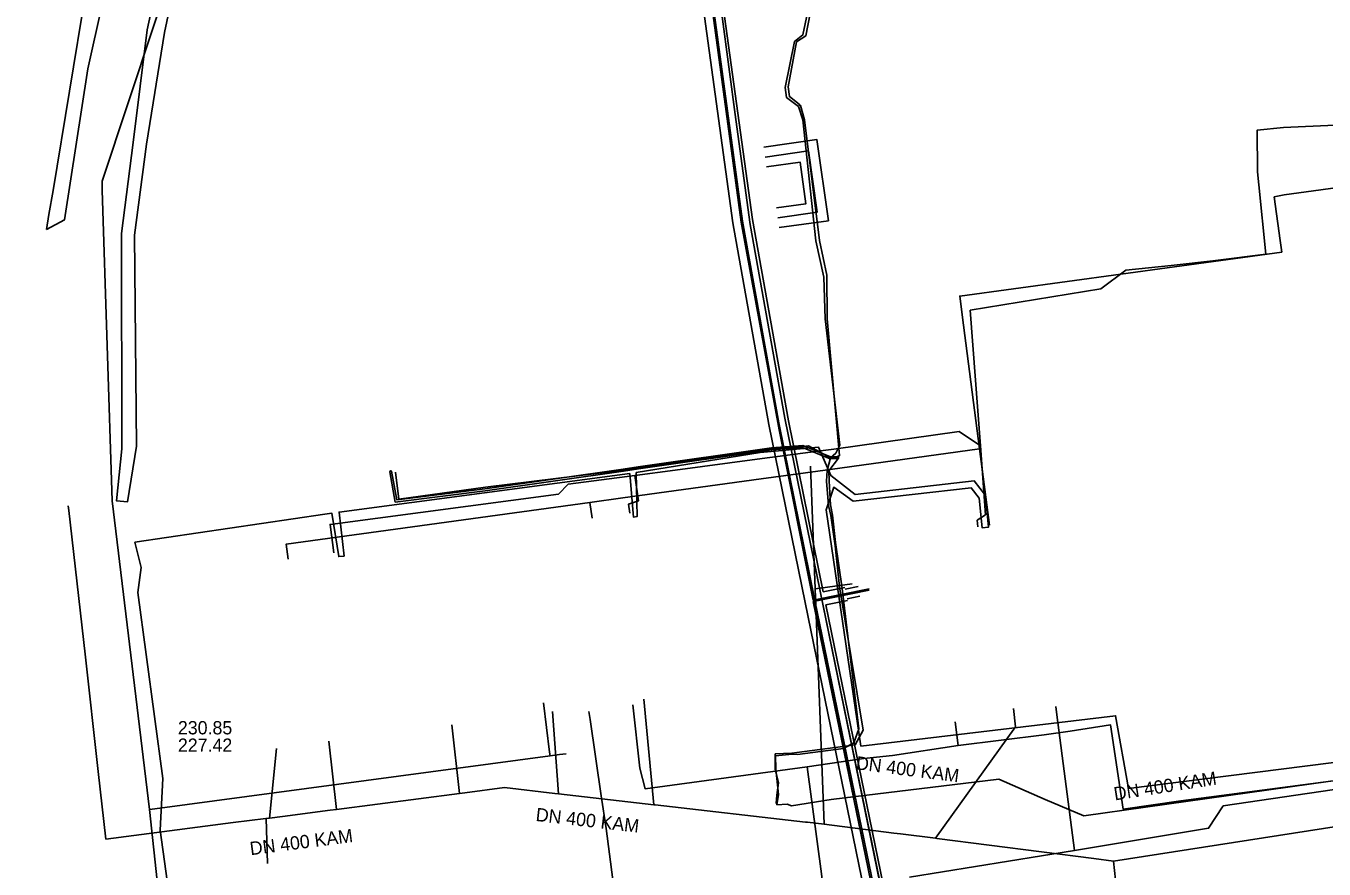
# Model space of a CAD drawing. Extents: x -600309 to -598967, y -1161267 to -1160292.
# Drawn here: x -599228.7 to -599150.5, y -1160588.4 to -1160537.6 of the extents above; entities that cross this region are included whole.
import ezdxf

# ---------------------------------------------------------------- set-up
doc = ezdxf.new("R2010")
doc.units = 0
for name, color, linetype in [('Vrstva 12', 7, 'Continuous'), ('Vrstva 13', 7, 'Continuous'), ('Vrstva 16', 7, 'Continuous'), ('Vrstva 25', 7, 'Continuous'), ('Vrstva 26', 7, 'Continuous'), ('Vrstva 29', 7, 'Continuous'), ('Vrstva 3', 7, 'Continuous'), ('Vrstva 30', 7, 'Continuous'), ('Vrstva 37', 7, 'Continuous'), ('Vrstva 42', 7, 'Continuous'), ('Vrstva 5', 7, 'Continuous'), ('Vrstva 51', 7, 'Continuous'), ('Vrstva 55', 7, 'Continuous'), ('Vrstva 58', 7, 'Continuous'), ('Vrstva 9', 7, 'Continuous')]:
    doc.layers.add(name, color=color, linetype=linetype)

msp = doc.modelspace()

# ---------------------------------------------------------------- linework, layer by layer
at = {"layer": 'Vrstva 12'}
for points in [[(-599138.75, -1160543.08), (-599152.96, -1160543.73)], [(-599152.96, -1160543.73), (-599154.56, -1160543.89), (-599154.53, -1160546.39), (-599154.45, -1160547.19)], [(-599154.45, -1160547.19), (-599154.03, -1160551.35), (-599157.23, -1160551.76), (-599159.73, -1160552.04), (-599162.46, -1160552.33), (-599163.96, -1160553.44), (-599171.82, -1160554.74), (-599171.2, -1160562.9)], [(-599171.2, -1160562.9), (-599172.49, -1160562.03), (-599180.03, -1160563.1), (-599180.68, -1160563.19), (-599184.64, -1160563.71), (-599189.58, -1160564.36)], [(-599171.2, -1160562.9), (-599170.9, -1160567.05), (-599171.41, -1160567.38), (-599171.36, -1160567.78)], [(-599171.26, -1160563.09), (-599170.66, -1160567.69)], [(-599192.01, -1160564.68), (-599196.01, -1160565.21), (-599196.61, -1160565.82), (-599210.35, -1160567.64), (-599210.12, -1160569.34)], [(-599192.01, -1160564.68), (-599191.78, -1160566.21), (-599192.38, -1160566.41), (-599192.31, -1160566.96)], [(-599189.58, -1160564.36), (-599192.01, -1160564.68)]]:
    msp.add_lwpolyline(points, dxfattribs=at)
at = {"layer": 'Vrstva 13'}
msp.add_line((-599221.206, -1160584.811), (-599220.894, -1160584.768), dxfattribs=at)
for points in [[(-599149.454, -1160467.115), (-599169.063, -1160470.208), (-599185.335, -1160475.584), (-599195.157, -1160481.595), (-599208.38, -1160499.631), (-599224.058, -1160546.968), (-599224.056, -1160547.497), (-599223.453, -1160566.225), (-599221.206, -1160584.811)], [(-599152.92, -1160547.78), (-599138.38, -1160545.8)], [(-599152.92, -1160547.78), (-599153.53, -1160547.91), (-599153.17, -1160550.53)], [(-599153.17, -1160550.53), (-599153.07, -1160551.23), (-599172.45, -1160553.88), (-599172.22, -1160555.63)], [(-599172.22, -1160555.63), (-599171.26, -1160563.09)], [(-599171.26, -1160563.09), (-599180.26, -1160564.33), (-599184.4, -1160564.89), (-599192.73, -1160566.04)], [(-599194.71, -1160566.31), (-599212.99, -1160568.82), (-599212.87, -1160569.72)], [(-599192.73, -1160566.04), (-599194.71, -1160566.31)], [(-599194.71, -1160566.31), (-599194.58, -1160567.25)], [(-599197.112, -1160581.575), (-599197.14, -1160581.353), (-599197.502, -1160578.386)], [(-599220.894, -1160584.768), (-599197.112, -1160581.575), (-599196.545, -1160581.504), (-599196.139, -1160581.464)], [(-599221.206, -1160584.811), (-599219.784, -1160598.078), (-599219.759, -1160598.723), (-599228.65, -1160619.4)]]:
    msp.add_lwpolyline(points, dxfattribs=at)
at = {"layer": 'Vrstva 16'}
for points in [[(-599166.61, -1160579.11), (-599166.68, -1160578.61)], [(-599194.7, -1160579.39), (-599194.77, -1160578.9)], [(-599192.72, -1160593.69), (-599193.74, -1160585.96), (-599194.03, -1160583.98), (-599194.7, -1160579.39)], [(-599165.55, -1160587.28), (-599166.61, -1160579.11)], [(-599135.52, -1160582.66), (-599135.8, -1160582.7), (-599135.87, -1160582.01), (-599136.2, -1160582.05), (-599146.35, -1160583.08), (-599156.59, -1160584.59), (-599157.48, -1160585.94), (-599165.55, -1160587.28), (-599175.48, -1160588.88)]]:
    msp.add_lwpolyline(points, dxfattribs=at)
at = {"layer": 'Vrstva 25'}
for p, q in [((-599179.295, -1160571.827), (-599178.516, -1160571.668)), ((-599181.172, -1160572.209), (-599179.295, -1160571.827))]:
    msp.add_line(p, q, dxfattribs=at)
for points in [[(-599192.321, -1160497.077), (-599189.435, -1160519.169), (-599184.974, -1160518.601), (-599182.76, -1160535.963), (-599187.28, -1160536.517), (-599185.525, -1160549.368), (-599183.349, -1160561.513), (-599181.172, -1160572.209)], [(-599181.172, -1160572.209), (-599177.028, -1160592.446), (-599167.927, -1160591.244)]]:
    msp.add_lwpolyline(points, dxfattribs=at)
at = {"layer": 'Vrstva 26'}
for p, q in [((-599180.664, -1160571.697), (-599179.375, -1160571.435)), ((-599179.355, -1160571.533), (-599178.576, -1160571.374)), ((-599179.215, -1160572.218), (-599180.504, -1160572.481)), ((-599178.456, -1160571.962), (-599179.235, -1160572.12))]:
    msp.add_line(p, q, dxfattribs=at)
for points in [[(-599181.76, -1160572.329), (-599183.938, -1160561.625), (-599186.118, -1160549.462), (-599187.957, -1160535.996), (-599183.431, -1160535.441), (-599185.493, -1160519.272), (-599189.952, -1160519.84), (-599192.916, -1160497.155)], [(-599191.726, -1160496.999), (-599188.917, -1160518.499), (-599184.454, -1160517.93), (-599182.088, -1160536.485), (-599186.603, -1160537.039), (-599184.933, -1160549.275), (-599182.759, -1160561.4), (-599180.664, -1160571.697)], [(-599168.207, -1160591.886), (-599177.504, -1160593.114), (-599181.759, -1160572.33)], [(-599180.504, -1160572.481), (-599176.553, -1160591.778), (-599168.005, -1160590.649)]]:
    msp.add_lwpolyline(points, dxfattribs=at)
at = {"layer": 'Vrstva 29'}
msp.add_lwpolyline([(-599183.395, -1160549.164), (-599181.035, -1160548.832), (-599181.555, -1160545.138), (-599184.164, -1160545.506)], dxfattribs=at)
at = {"layer": 'Vrstva 3'}
msp.add_lwpolyline([(-599227.42, -1160549.87), (-599227.276, -1160548.96), (-599227.014, -1160547.52), (-599225.049, -1160535.536), (-599221.75, -1160522.05), (-599220.989, -1160522.44), (-599224.067, -1160536.322), (-599224.918, -1160540.186), (-599226.34, -1160549.3)], close=True, dxfattribs=at)
msp.add_lwpolyline([(-599217.44, -1160524.47), (-599220.32, -1160538.01), (-599221.39, -1160544.73), (-599222.12, -1160550.22), (-599221.99, -1160562.93), (-599222.534, -1160566.275), (-599223.2, -1160566.225), (-599222.89, -1160563.08), (-599222.91, -1160550.12), (-599222.19, -1160544.64), (-599221.36, -1160537.84), (-599218.34, -1160523.97)], dxfattribs=at)
at = {"layer": 'Vrstva 30'}
for points in [[(-599184.248, -1160544.911), (-599181.045, -1160544.46), (-599180.357, -1160549.342), (-599183.311, -1160549.759)], [(-599183.479, -1160548.57), (-599181.713, -1160548.322), (-599182.065, -1160545.816), (-599184.08, -1160546.1)]]:
    msp.add_lwpolyline(points, dxfattribs=at)
at = {"layer": 'Vrstva 37'}
for points in [[(-599198.457, -1160442.034), (-599198.247, -1160443.967), (-599189.076, -1160442.981), (-599189.222, -1160441.572), (-599186.106, -1160441.245), (-599184.414, -1160456.718), (-599197.081, -1160458.375), (-599197.31, -1160458.81), (-599193.65, -1160487.388), (-599192.376, -1160497.298), (-599189.502, -1160519.009), (-599189.296, -1160519.241), (-599185.431, -1160518.76), (-599184.944, -1160519.277), (-599182.893, -1160535.5), (-599183.306, -1160535.953), (-599187.068, -1160536.425), (-599187.322, -1160536.835), (-599185.599, -1160549.426), (-599183.312, -1160561.946), (-599181.269, -1160572.198), (-599177.909, -1160571.51)], [(-599186.773, -1160536.904), (-599185.919, -1160543.243), (-599185.063, -1160549.571), (-599182.983, -1160561.239), (-599180.854, -1160571.662), (-599176.693, -1160591.965), (-599167.943, -1160590.772), (-599157.609, -1160589.546), (-599155.854, -1160603.637), (-599154.099, -1160617.704), (-599152.827, -1160628.654), (-599151.553, -1160639.616), (-599149.961, -1160656.353), (-599148.152, -1160675.113), (-599146.671, -1160686.296), (-599145.194, -1160697.449), (-599144.535, -1160701.657), (-599143.611, -1160711.663), (-599143.431, -1160714.556), (-599139.067, -1160714.195), (-599138.715, -1160714.173)], [(-599177.907, -1160571.595), (-599181.265, -1160572.282), (-599177.103, -1160592.568), (-599167.952, -1160591.344), (-599166.859, -1160600.744), (-599191.673, -1160603.99), (-599190.736, -1160612.516)]]:
    msp.add_lwpolyline(points, dxfattribs=at)
at = {"layer": 'Vrstva 42'}
for points in [[(-599198.46, -1160442.03), (-599198.25, -1160443.97), (-599189.08, -1160442.98), (-599189.22, -1160441.57), (-599186.11, -1160441.24), (-599184.41, -1160456.72), (-599197.08, -1160458.38), (-599197.31, -1160458.81), (-599193.65, -1160487.39), (-599192.38, -1160497.3), (-599189.5, -1160519.01), (-599189.3, -1160519.24), (-599185.43, -1160518.76), (-599184.94, -1160519.28), (-599182.89, -1160535.5), (-599183.31, -1160535.95), (-599187.07, -1160536.42), (-599187.32, -1160536.84), (-599185.6, -1160549.43), (-599183.31, -1160561.95), (-599181.27, -1160572.2), (-599177.91, -1160571.51)], [(-599186.77, -1160536.9), (-599185.92, -1160543.24), (-599185.06, -1160549.57), (-599182.98, -1160561.24), (-599180.85, -1160571.66), (-599176.69, -1160591.97), (-599167.94, -1160590.77), (-599157.61, -1160589.55), (-599155.85, -1160603.64), (-599154.1, -1160617.7), (-599152.83, -1160628.65), (-599151.55, -1160639.62), (-599149.96, -1160656.35), (-599148.15, -1160675.11), (-599146.67, -1160686.3), (-599145.19, -1160697.45), (-599144.53, -1160701.66), (-599143.61, -1160711.66), (-599143.43, -1160714.56), (-599139.07, -1160714.19), (-599138.72, -1160714.17)], [(-599139.337, -1160580.635), (-599162.301, -1160583.552), (-599163.079, -1160579.158), (-599178.399, -1160580.99), (-599180.502, -1160566.761), (-599180.031, -1160565.399), (-599178.869, -1160566.244), (-599171.759, -1160565.441), (-599171.288, -1160566.057), (-599171.103, -1160567.844), (-599170.714, -1160567.799), (-599170.902, -1160565.904), (-599171.579, -1160565.018), (-599178.74, -1160565.827), (-599180.217, -1160564.697), (-599180.945, -1160562.992), (-599184.466, -1160563.31), (-599191.925, -1160564.516), (-599191.875, -1160567.169), (-599192.082, -1160567.201), (-599192.314, -1160564.573), (-599209.81, -1160566.892), (-599209.507, -1160569.557)], [(-599209.507, -1160569.557), (-599209.826, -1160569.569), (-599210.242, -1160566.954), (-599210.658, -1160567.015), (-599222.088, -1160568.705), (-599221.723, -1160570.238), (-599221.917, -1160571.736), (-599220.421, -1160582.939), (-599220.564, -1160586.058), (-599219.299, -1160595.339)], [(-599177.91, -1160571.6), (-599181.26, -1160572.28), (-599177.1, -1160592.57), (-599167.95, -1160591.34), (-599166.86, -1160600.74), (-599191.67, -1160603.99), (-599190.74, -1160612.52)]]:
    msp.add_lwpolyline(points, dxfattribs=at)
at = {"layer": 'Vrstva 5'}
for p, q in [((-599178.922, -1160571.211), (-599181.149, -1160571.51)), ((-599191.47, -1160578.16), (-599190.86, -1160584.52)), ((-599196.97, -1160578.9), (-599196.6, -1160583.86)), ((-599203.02, -1160579.71), (-599202.56, -1160583.84)), ((-599213.58, -1160581.13), (-599213.99, -1160585.32)), ((-599210.42, -1160580.7), (-599209.97, -1160584.8))]:
    msp.add_line(p, q, dxfattribs=at)
at = {"layer": 'Vrstva 51'}
for points in [[(-599183.5, -1160584.45), (-599183.47, -1160583.95), (-599183.37, -1160583.21), (-599183.57, -1160582.37), (-599183.56, -1160581.46), (-599182.55, -1160581.41), (-599182.26, -1160581.37), (-599179.49, -1160581.02), (-599178.75, -1160580.92), (-599178.26, -1160580.02), (-599179.69, -1160571.39), (-599179.96, -1160568.93), (-599180.22, -1160567.1), (-599180.35, -1160566.49), (-599180.47, -1160565.03), (-599180.44, -1160564.38), (-599180.24, -1160563.62), (-599179.92, -1160563.34), (-599179.67, -1160562.86), (-599180.55, -1160555.26), (-599180.63, -1160552.75), (-599181.12, -1160550.56), (-599181.9, -1160543.27), (-599182.16, -1160542.47), (-599182.87, -1160541.93), (-599182.95, -1160541.32), (-599182.39, -1160538.54), (-599181.89, -1160538.15), (-599180.11, -1160529.71)], [(-599206.41, -1160564.48), (-599206.21, -1160566.12), (-599201, -1160565.39), (-599192.69, -1160564.36), (-599191.8, -1160564.23), (-599183.77, -1160563.08), (-599181.9, -1160562.94), (-599181.55, -1160562.9), (-599180.24, -1160563.62), (-599179.8, -1160563.6)]]:
    msp.add_lwpolyline(points, dxfattribs=at)
at = {"layer": 'Vrstva 55'}
for points in [[(-599182.83, -1160584.49), (-599183.46, -1160584.52), (-599183.36, -1160583.91), (-599183.52, -1160582.36), (-599183.54, -1160581.58), (-599182.54, -1160581.48), (-599182.21, -1160581.5), (-599179.45, -1160581.13), (-599178.82, -1160580.8), (-599178.52, -1160579.95), (-599179.52, -1160571.5), (-599179.94, -1160568.73), (-599180.11, -1160567.07), (-599180.23, -1160566.45), (-599180.32, -1160565.01), (-599180.33, -1160564.4), (-599179.753, -1160563.646), (-599179.75, -1160563.55), (-599179.785, -1160563.659), (-599180.251, -1160563.681), (-599181.909, -1160563.001), (-599183.763, -1160563.14), (-599191.79, -1160564.289), (-599192.681, -1160564.419), (-599201.022, -1160565.609), (-599206.429, -1160566.287), (-599206.758, -1160564.467), (-599206.72, -1160564.4), (-599206.642, -1160564.433), (-599206.331, -1160566.153), (-599201.038, -1160565.491), (-599192.699, -1160564.301), (-599191.808, -1160564.171), (-599183.777, -1160563.02), (-599181.891, -1160562.879), (-599180.229, -1160563.559), (-599179.812, -1160563.54), (-599179.686, -1160563.487), (-599180.44, -1160555.26), (-599180.46, -1160552.63), (-599180.89, -1160550.53), (-599181.79, -1160543.26), (-599182.03, -1160542.4), (-599182.09, -1160542.39), (-599182.119, -1160542.33), (-599182.7, -1160541.87), (-599182.77, -1160541.27), (-599182.27, -1160538.57), (-599181.72, -1160538.21), (-599180.07, -1160529.71)], [(-599134.493, -1160575.642), (-599133.901, -1160576.029), (-599133.729, -1160576.573), (-599133.639, -1160577.208), (-599133.36, -1160580.52), (-599133.62, -1160580.94), (-599134.28, -1160581.13), (-599150.15, -1160583.11), (-599164.99, -1160585.19), (-599167.31, -1160584.21), (-599170.11, -1160582.97), (-599180.2, -1160584.21), (-599182.57, -1160584.58), (-599182.83, -1160584.49)]]:
    msp.add_lwpolyline(points, dxfattribs=at)
at = {"layer": 'Vrstva 58'}
for points in [[(-599181.63, -1160582.23), (-599191.39, -1160583.56), (-599191.7, -1160582.32), (-599192.12, -1160578.51)], [(-599172.54, -1160580.96), (-599172.72, -1160579.53)], [(-599148.9, -1160582.94), (-599159.15, -1160584.28), (-599162.61, -1160584.78), (-599163.38, -1160579.71), (-599165.8, -1160580.08), (-599167.373, -1160580.317), (-599172.54, -1160580.96)], [(-599172.54, -1160580.96), (-599176.496, -1160581.55), (-599178.22, -1160581.74), (-599181.63, -1160582.23)], [(-599181.63, -1160582.23), (-599180.77, -1160588.69), (-599180.62, -1160590.06), (-599179.507, -1160598.088), (-599178.78, -1160604.93)]]:
    msp.add_lwpolyline(points, dxfattribs=at)
at = {"layer": 'Vrstva 9'}
for p, q in [((-599163.19, -1160587.91), (-599145.04, -1160585.08)), ((-599223.85, -1160586.6), (-599216.18, -1160585.6)), ((-599214.12, -1160588.06), (-599214.2, -1160585.34)), ((-599161.61, -1160602.72), (-599163.19, -1160587.91))]:
    msp.add_line(p, q, dxfattribs=at)
for points in [[(-599181.43, -1160564.13), (-599181.149, -1160571.51), (-599180.61, -1160585.69)], [(-599226.11, -1160566.52), (-599226.06, -1160566.8), (-599225.09, -1160575.45), (-599224.31, -1160582.52), (-599223.85, -1160586.6)], [(-599169.21, -1160578.72), (-599169.1, -1160579.82), (-599173.92, -1160586.54)], [(-599216.18, -1160585.6), (-599214.211, -1160585.341), (-599214.2, -1160585.34), (-599213.99, -1160585.32), (-599213.209, -1160585.219), (-599210.342, -1160584.848), (-599209.97, -1160584.8), (-599202.56, -1160583.84), (-599202.23, -1160583.797), (-599199.85, -1160583.49)], [(-599199.85, -1160583.49), (-599196.824, -1160583.834), (-599196.6, -1160583.86), (-599190.86, -1160584.52), (-599190.784, -1160584.529), (-599181.733, -1160585.566), (-599181.61, -1160585.58), (-599180.61, -1160585.69)], [(-599180.61, -1160585.69), (-599176.413, -1160586.228), (-599176.01, -1160586.28), (-599173.92, -1160586.54), (-599173.834, -1160586.551), (-599164.38, -1160587.758), (-599163.19, -1160587.91)]]:
    msp.add_lwpolyline(points, dxfattribs=at)

# ---------------------------------------------------------------- texts
at = {"layer": 'Vrstva 12'}
for s, p in [('230.85', (-599219.506, -1160580.282)), ('227.42', (-599219.506, -1160581.332))]:
    msp.add_text(s, height=0.8, dxfattribs=at).set_placement(p)
for rotation, p in [(352.71282, (-599178.737, -1160582.383)), (8.88084, (-599163.118, -1160584.265)), (353.45766, (-599198, -1160585.492)), (7.39116, (-599215.125, -1160587.563))]:
    msp.add_text('DN 400 KAM', height=0.8, rotation=rotation, dxfattribs=at).set_placement(p)

doc.saveas('drawing.dxf')
